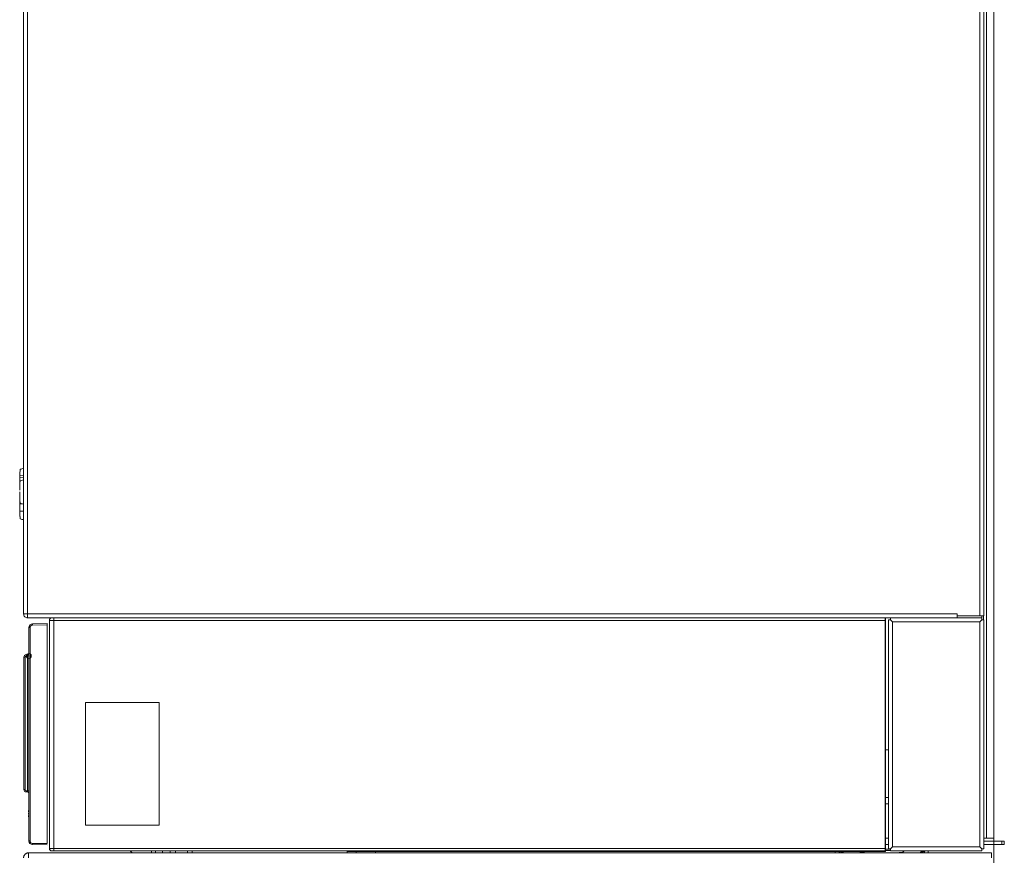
# Model space of a CAD drawing. Header units: millimetres. Extents: x 17747 to 112039, y -74980 to 446921.
# Tile 257 of 263: x 55044 to 55445, y 220271 to 220612. Entities that reach past the tile are written whole.
import ezdxf

# ---------------------------------------------------------------- set-up
doc = ezdxf.new("R2010")
doc.units = ezdxf.units.MM
doc.linetypes.add('phl_thick', pattern=[0])
doc.layers.add('UT_POPIS - OBECNĚ', color=7, linetype='Continuous', lineweight=5)
doc.layers.add('UT_ZARIZENI - ZDROJ TEPLA', color=3, linetype='Continuous', lineweight=35)

msp = doc.modelspace()

# ---------------------------------------------------------------- linework, layer by layer
at = {"layer": 'UT_POPIS - OBECNĚ', "linetype": 'phl_thick'}
msp.add_line((55441.13, 219334), (55441.13, 221434), dxfattribs=at)
at = {"layer": 'UT_ZARIZENI - ZDROJ TEPLA', "lineweight": 13}
for p, q in [((55045.38, 220369.87), (55045.38, 221120.27)), ((55046.98, 221120.27), (55046.98, 220369.87)), ((55435.38, 220369.07), (55435.38, 221120.27)), ((55436.98, 221121.06), (55436.98, 220369.07)), ((55438.13, 220278.42), (55438.13, 221112.92)), ((55441.13, 220278.42), (55441.13, 221039.42)), ((55043.99, 220428.87), (55045.37, 220429.24)), ((55045.37, 220429.24), (55045.37, 220426.25)), ((55045.37, 220429.24), (55045.37, 220429.24)), ((55043.77, 220424.11), (55043.77, 220424.11)), ((55043.79, 220425.36), (55045.37, 220425.5)), ((55043.82, 220426.39), (55045.37, 220426.25)), ((55045.37, 220424.55), (55043.97, 220424.17)), ((55045.37, 220424.55), (55045.37, 220414.7)), ((55043.77, 220419.62), (55043.77, 220419.62)), ((55043.77, 220419.62), (55043.77, 220419.62)), ((55043.77, 220419.62), (55043.77, 220419.62)), ((55043.8, 220422.51), (55043.85, 220422.51)), ((55043.79, 220414.64), (55045.15, 220414.76)), ((55043.82, 220415.67), (55043.93, 220415.66)), ((55043.85, 220416.77), (55043.85, 220416.77)), ((55043.97, 220415.08), (55043.97, 220415.08)), ((55043.97, 220415.08), (55045.37, 220414.7)), ((55043.97, 220415.08), (55045.37, 220414.7)), ((55043.97, 220415.08), (55043.97, 220415.08)), ((55043.97, 220415.08), (55043.97, 220415.08)), ((55043.97, 220415.08), (55043.97, 220415.08)), ((55043.97, 220415.08), (55043.97, 220415.08)), ((55043.97, 220415.08), (55043.97, 220415.08)), ((55043.77, 220413.39), (55043.77, 220413.39)), ((55043.8, 220411.79), (55045.37, 220411.79)), ((55045.37, 220414.7), (55045.37, 220414.7)), ((55043.99, 220408.65), (55043.99, 220408.65)), ((55045.38, 220369.87), (55046.98, 220369.87)), ((55046.98, 220369.87), (55426.18, 220369.87)), ((55047, 220368.27), (55046.98, 220368.27)), ((55426.18, 220368.27), (55047, 220368.27)), ((55055.88, 220367.27), (55055.88, 220274.27)), ((55055.88, 220367.27), (55057.68, 220367.27)), ((55057.68, 220368.27), (55057.68, 220367.27)), ((55057.68, 220274.57), (55057.68, 220367.27)), ((55057.68, 220367.27), (55079.88, 220367.27)), ((55079.88, 220367.27), (55080.48, 220367.27)), ((55080.48, 220367.27), (55396.82, 220367.27)), ((55396.82, 220367.27), (55396.82, 220274.27)), ((55396.98, 220368.27), (55396.98, 220332.16)), ((55398.99, 220367.46), (55398.19, 220367.46)), ((55398.19, 220274.07), (55398.19, 220367.46)), ((55398.99, 220367.47), (55398.99, 220368.27)), ((55398.99, 220368.27), (55436.18, 220368.27)), ((55399.79, 220366.67), (55398.99, 220367.47)), ((55399.79, 220366.67), (55398.99, 220367.46)), ((55399.79, 220366.67), (55399.79, 220274.87)), ((55435.38, 220366.67), (55399.79, 220366.67)), ((55426.18, 220369.87), (55426.18, 220369.87)), ((55426.18, 220369.87), (55426.18, 220369.07)), ((55426.18, 220368.27), (55426.18, 220369.87)), ((55426.18, 220369.07), (55435.38, 220369.07)), ((55436.18, 220369.07), (55426.18, 220369.07)), ((55436.98, 220369.07), (55435.38, 220369.07)), ((55435.38, 220366.67), (55436.18, 220367.47)), ((55435.38, 220366.67), (55436.18, 220367.46)), ((55435.38, 220274.87), (55435.38, 220366.67)), ((55436.18, 220369.07), (55436.18, 220369.07)), ((55436.18, 220368.27), (55436.18, 220369.07)), ((55436.18, 220367.47), (55436.18, 220368.27)), ((55436.18, 220367.46), (55436.98, 220367.46)), ((55436.88, 220367.46), (55436.88, 220369.07)), ((55436.98, 220367.46), (55436.98, 220274.07)), ((55047.5, 220364.36), (55048, 220364.36)), ((55047.5, 220364.36), (55047.5, 220277.32)), ((55047.5, 220364.36), (55047.5, 220353.76)), ((55047.5, 220364.36), (55047.5, 220364.36)), ((55048, 220277.32), (55048, 220364.36)), ((55055, 220365.94), (55048.98, 220365.86)), ((55048.98, 220365.86), (55048.98, 220365.86)), ((55055, 220365.44), (55048.98, 220365.36)), ((55055, 220276.24), (55055, 220365.44)), ((55045.5, 220352.25), (55045.5, 220298.3)), ((55046, 220352.25), (55045.5, 220352.25)), ((55046, 220298.3), (55046, 220352.25)), ((55047.01, 220353.26), (55046.49, 220353.25)), ((55046.49, 220352.75), (55047.01, 220352.76)), ((55047.01, 220297.79), (55047.01, 220352.76)), ((55047.01, 220352.76), (55047.5, 220352.76)), ((55047.5, 220352.76), (55047.5, 220297.79)), ((55100.63, 220333.77), (55070.63, 220333.77)), ((55070.63, 220333.77), (55070.63, 220283.77)), ((55100.63, 220283.77), (55100.63, 220333.77)), ((55396.98, 220332.16), (55396.98, 220328.92)), ((55396.98, 220328.92), (55396.98, 220275.92)), ((55396.98, 220314.47), (55398.19, 220314.47)), ((55046, 220298.3), (55045.5, 220298.3)), ((55047.01, 220297.79), (55046.49, 220297.8)), ((55046.49, 220297.3), (55047.01, 220297.29)), ((55047.5, 220297.79), (55047.01, 220297.79)), ((55047.5, 220296.79), (55047.5, 220277.32)), ((55396.98, 220294.97), (55398.19, 220294.97)), ((55396.98, 220292.47), (55398.19, 220292.47)), ((55047.5, 220289.7), (55047.34, 220289.7)), ((55047.34, 220289.7), (55047.34, 220289.22)), ((55047.5, 220289.22), (55047.34, 220289.22)), ((55047.5, 220288.69), (55047.34, 220288.69)), ((55047.34, 220288.69), (55047.34, 220288.21)), ((55047.5, 220288.21), (55047.34, 220288.21)), ((55047.5, 220287.7), (55047.34, 220287.7)), ((55047.34, 220287.7), (55047.34, 220287.22)), ((55047.5, 220287.22), (55047.34, 220287.22)), ((55070.63, 220283.77), (55100.63, 220283.77)), ((55396.98, 220278.42), (55398.19, 220278.42)), ((55438.13, 220278.42), (55436.98, 220278.42)), ((55438.13, 220278.42), (55441.13, 220278.42)), ((55048, 220277.32), (55047.5, 220277.32)), ((55047.5, 220277.32), (55047.5, 220277.32)), ((55048.98, 220276.32), (55055, 220276.24)), ((55048.98, 220275.82), (55055, 220275.74)), ((55048.98, 220275.82), (55048.98, 220275.82)), ((55055.88, 220274.27), (55055.88, 220274.27)), ((55057.68, 220274.27), (55057.68, 220274.57)), ((55057.68, 220274.27), (55396.82, 220274.27)), ((55396.98, 220275.92), (55398.19, 220275.92)), ((55396.98, 220275.92), (55396.98, 220272.97)), ((55399.79, 220274.87), (55398.99, 220274.07)), ((55399.79, 220274.87), (55398.99, 220274.07)), ((55399.23, 220274.3), (55399.22, 220274.3)), ((55399.79, 220274.87), (55435.38, 220274.87)), ((55435.38, 220274.87), (55436.18, 220274.07)), ((55435.38, 220274.87), (55436.18, 220274.07)), ((55435.94, 220274.3), (55435.94, 220274.3)), ((55444.38, 220277.17), (55436.98, 220277.17)), ((55444.38, 220275.92), (55436.98, 220275.92)), ((55444.38, 220277.17), (55445.38, 220277.17)), ((55444.38, 220275.92), (55444.38, 220277.17)), ((55444.38, 220275.92), (55445.38, 220275.92)), ((55445.38, 220275.92), (55445.38, 220277.17)), ((55047.38, 220272.47), (55047.4, 220272.47)), ((55440.13, 220272.47), (55047.4, 220272.47)), ((55057.97, 220273.27), (55057.68, 220273.27)), ((55059.78, 220273.25), (55057.97, 220273.27)), ((55396.84, 220273.27), (55057.97, 220273.27)), ((55060.12, 220273.27), (55059.78, 220273.25)), ((55088.83, 220273.27), (55089.63, 220272.47)), ((55097.55, 220273.27), (55097.56, 220272.47)), ((55099.17, 220272.47), (55099.18, 220273.27)), ((55102.08, 220272.47), (55102.08, 220273.27)), ((55105.13, 220272.47), (55105.13, 220273.27)), ((55107.38, 220272.47), (55107.38, 220273.27)), ((55112.19, 220272.47), (55112.18, 220273.27)), ((55114.14, 220273.27), (55114.15, 220272.47)), ((55178.84, 220272.97), (55177.32, 220272.97)), ((55177.32, 220272.97), (55177.32, 220272.47)), ((55178.83, 220273.27), (55178.84, 220272.97)), ((55178.84, 220272.97), (55179.67, 220272.97)), ((55179.65, 220273.27), (55179.67, 220272.97)), ((55179.67, 220272.97), (55201.88, 220272.97)), ((55180.99, 220272.47), (55180.99, 220272.97)), ((55188.86, 220272.47), (55188.86, 220272.97)), ((55201.88, 220272.97), (55201.93, 220273.27)), ((55201.88, 220272.97), (55202.31, 220272.97)), ((55202.36, 220273.27), (55202.31, 220272.97)), ((55202.31, 220272.97), (55206.24, 220272.97)), ((55206.29, 220273.27), (55206.24, 220272.97)), ((55206.24, 220272.97), (55220.04, 220272.97)), ((55220.04, 220272.97), (55219.99, 220273.27)), ((55220.04, 220272.97), (55223.97, 220272.97)), ((55223.92, 220273.27), (55223.97, 220272.97)), ((55223.97, 220272.97), (55224.4, 220272.97)), ((55224.35, 220273.27), (55224.4, 220272.97)), ((55224.4, 220272.97), (55232.96, 220272.97)), ((55232.96, 220272.97), (55233.01, 220273.27)), ((55232.96, 220272.97), (55233.35, 220272.97)), ((55233.41, 220273.27), (55233.35, 220272.97)), ((55233.35, 220272.97), (55238.28, 220272.97)), ((55238.33, 220273.27), (55238.28, 220272.97)), ((55238.28, 220272.97), (55250.07, 220272.97)), ((55250.07, 220272.97), (55250.02, 220273.27)), ((55250.07, 220272.97), (55255, 220272.97)), ((55254.94, 220273.27), (55255, 220272.97)), ((55255, 220272.97), (55255.39, 220272.97)), ((55255.34, 220273.27), (55255.39, 220272.97)), ((55255.39, 220272.97), (55263.96, 220272.97)), ((55263.96, 220272.97), (55264.01, 220273.27)), ((55263.96, 220272.97), (55264.35, 220272.97)), ((55264.41, 220273.27), (55264.35, 220272.97)), ((55264.35, 220272.97), (55269.28, 220272.97)), ((55269.33, 220273.27), (55269.28, 220272.97)), ((55269.28, 220272.97), (55281.07, 220272.97)), ((55281.07, 220272.97), (55281.02, 220273.27)), ((55281.07, 220272.97), (55286, 220272.97)), ((55285.94, 220273.27), (55286, 220272.97)), ((55286, 220272.97), (55286.39, 220272.97)), ((55286.34, 220273.27), (55286.39, 220272.97)), ((55286.39, 220272.97), (55294.96, 220272.97)), ((55294.96, 220272.97), (55295.01, 220273.27)), ((55294.96, 220272.97), (55295.35, 220272.97)), ((55295.41, 220273.27), (55295.35, 220272.97)), ((55295.35, 220272.97), (55300.28, 220272.97)), ((55300.33, 220273.27), (55300.28, 220272.97)), ((55300.28, 220272.97), (55313.07, 220272.97)), ((55313.07, 220272.97), (55313.02, 220273.27)), ((55313.07, 220272.97), (55318, 220272.97)), ((55317.94, 220273.27), (55318, 220272.97)), ((55318, 220272.97), (55318.39, 220272.97)), ((55318.34, 220273.27), (55318.39, 220272.97)), ((55318.39, 220272.97), (55331.71, 220272.97)), ((55331.71, 220272.97), (55331.76, 220273.27)), ((55331.71, 220272.97), (55331.84, 220272.97)), ((55331.89, 220273.27), (55331.84, 220272.97)), ((55331.84, 220272.97), (55354.02, 220272.97)), ((55353.96, 220273.27), (55354.02, 220272.97)), ((55354.02, 220272.97), (55354.14, 220272.97)), ((55354.09, 220273.27), (55354.14, 220272.97)), ((55354.14, 220272.97), (55367.41, 220272.97)), ((55367.41, 220272.97), (55367.46, 220273.27)), ((55367.41, 220272.97), (55367.9, 220272.97)), ((55367.95, 220273.27), (55367.9, 220272.97)), ((55367.9, 220272.97), (55369.87, 220272.97)), ((55369.87, 220272.97), (55369.92, 220273.27)), ((55369.87, 220272.97), (55386.89, 220272.97)), ((55376.38, 220272.47), (55376.38, 220272.97)), ((55386.89, 220272.97), (55386.84, 220273.27)), ((55386.89, 220272.97), (55387.88, 220272.97)), ((55387.88, 220272.97), (55387.83, 220273.27)), ((55387.88, 220272.97), (55388.28, 220272.97)), ((55388.28, 220272.97), (55388.23, 220273.27)), ((55388.28, 220272.97), (55390.27, 220272.97)), ((55390.21, 220273.27), (55390.27, 220272.97)), ((55390.27, 220272.97), (55390.39, 220272.97)), ((55390.34, 220273.27), (55390.39, 220272.97)), ((55390.39, 220272.97), (55396.94, 220272.97)), ((55396.94, 220273.27), (55396.84, 220273.27)), ((55396.94, 220272.97), (55396.94, 220273.27)), ((55396.94, 220272.97), (55396.98, 220272.97)), ((55398.99, 220274.07), (55398.19, 220274.07)), ((55398.99, 220274.07), (55398.99, 220273.27)), ((55398.99, 220274.07), (55398.99, 220274.07)), ((55436.18, 220273.27), (55398.99, 220273.27)), ((55413.02, 220273.16), (55413.02, 220273.27)), ((55414.38, 220272.47), (55414.38, 220273.27)), ((55436.18, 220274.07), (55436.18, 220274.07)), ((55436.18, 220274.07), (55436.18, 220273.27)), ((55436.18, 220274.07), (55436.98, 220274.07)), ((55440.13, 220270.47), (55440.13, 220272.47))]:
    msp.add_line(p, q, dxfattribs=at)
msp.add_circle((55047.5, 220352.76), 1, dxfattribs=at)
for centre, radius, start, end in [((55056.88, 220367.27), 1, 90, 180), ((55056.88, 220367.27), 1, 90, 90.0012), ((55049, 220364.36), 1, 90.7639, 180), ((55046.5, 220352.25), 0.5, 91, 180), ((55047, 220353.76), 0.5, 271, 360), ((55046.5, 220298.3), 0.5, 180, 269), ((55047, 220296.79), 0.5, 360, 89), ((55049, 220277.32), 1, 180, 269.2361), ((55055, 220276.24), 0.5, 270, 270), ((55056.88, 220274.27), 1, 180, 223.2776), ((55056.88, 220274.27), 1, 181.6503, 222.7542), ((55056.88, 220274.27), 1, 226.7211, 270), ((55056.88, 220274.27), 1, 227.2074, 269.9988)]:
    msp.add_arc(centre, radius, start, end, dxfattribs=at)
for centre, major_axis, ratio, start_param, end_param in [((55095.77, 220424.11), (-36.77, -36.77), 0.999995, 5.406308, 5.454066), ((55095.77, 220424.75), (-51.57, -6.91), 0.964761, 6.063038, 6.063111), ((55095.77, 220419.63), (-51.01, -10.09), 0.999984, 6.000371, 6.073393), ((55095.77, 220424.19), (-2.28, -52.62), 0.987237, 4.777398, 4.77751), ((55095.77, 220419.63), (-36.82, -36.72), 0.999996, 5.499118, 5.586694), ((55095.77, 220419.62), (-50.14, -13.77), 0.99999, 6.030644, 6.102823), ((55095.77, 220419.62), (13.77, -50.15), 0.99999, 4.459839, 4.499347), ((55095.77, 220424.11), (36.77, -36.77), 0.999995, 3.969747, 3.97015), ((55095.77, 220413.39), (-36.77, -36.77), 0.999995, 5.437862, 5.454022), ((55095.77, 220419.62), (-13.77, -50.15), 0.99999, 5.035194, 5.067866), ((55095.77, 220420.49), (-6.95, -54.04), 0.953627, 4.933936, 4.93396), ((55095.77, 220413.47), (-2.28, -52.62), 0.987237, 4.777354, 4.777465), ((55095.77, 220413.39), (36.77, -36.77), 0.999995, 3.969703, 4.018417), ((55048.99, 220365.36), (-0.007, 0.5), 0.013331, 0, 1.570619), ((55055, 220365.44), (0, 0.5), 0.00001, 4.712405, 6.282697), ((55046.5, 220352.75), (-0.009, 0.5), 0.017449, 0, 1.570492), ((55046.5, 220297.8), (-0.009, -0.5), 0.017449, 4.712694, 6.283185), ((55047.5, 220297.79), (0, 1), 0.00001, 3.140635, 4.711764), ((55048.99, 220276.32), (-0.007, -0.5), 0.013331, 4.712567, 6.283185)]:
    msp.add_ellipse(centre, major_axis=major_axis, ratio=ratio, start_param=start_param, end_param=end_param, dxfattribs=at)
for points in [[(55043.99, 220428.87), (55044.45, 220428.99), (55044.91, 220429.12), (55045.37, 220429.24)], [(55043.8, 220422.51), (55043.81, 220422.3), (55043.81, 220422.08), (55043.82, 220421.87)], [(55045.37, 220420.92), (55045.37, 220420.92), (55045.37, 220420.92), (55045.37, 220420.92)], [(55045.37, 220408.27), (55044.91, 220408.4), (55044.45, 220408.52), (55043.99, 220408.64)], [(55378.43, 220272.47), (55378.27, 220272.61), (55378.09, 220272.78), (55377.92, 220272.97)], [(55387.25, 220272.56), (55386.8, 220272.53), (55386.36, 220272.49), (55385.95, 220272.47)], [(55403.46, 220272.56), (55403.87, 220272.53), (55404.28, 220272.5), (55404.69, 220272.47)], [(55408.93, 220273.27), (55410.41, 220273.2), (55411.77, 220273.16), (55413.02, 220273.16)], [(55413.02, 220273.16), (55412.78, 220272.89), (55412.54, 220272.66), (55412.32, 220272.47)]]:
    msp.add_open_spline(points, degree=3, dxfattribs=at)
for points, knots in [([(55043.79, 220425.36), (55043.79, 220425.35), (55043.79, 220425.26), (55043.78, 220424.91), (55043.78, 220424.76), (55043.78, 220424.5), (55043.77, 220424.32), (55043.77, 220424.11)], [0, 0, 0, 0, 0.1217123, 0.1217123, 0.1947758, 0.1947758, 0.2993887, 0.2993887, 0.2993887, 0.2993887]), ([(55043.79, 220423.01), (55043.79, 220423.01), (55043.79, 220423.05), (55043.78, 220423.12), (55043.78, 220423.19), (55043.78, 220423.34), (55043.78, 220423.45), (55043.78, 220423.76), (55043.77, 220423.93), (55043.77, 220424.11)], [0, 0, 0, 0, 0.0848762, 0.0848762, 0.2092396, 0.2092396, 0.3020322, 0.3020322, 0.3769208, 0.3769208, 0.3769208, 0.3769208]), ([(55043.77, 220424.11), (55043.77, 220423.88), (55043.78, 220423.62), (55043.78, 220423.08), (55043.79, 220422.79), (55043.8, 220422.51)], [0, 0, 0, 0, 0.0846891, 0.0846891, 0.1690443, 0.1690443, 0.1690443, 0.1690443]), ([(55043.82, 220426.39), (55043.82, 220426.39), (55043.82, 220426.38), (55043.82, 220426.35), (55043.82, 220426.33), (55043.82, 220426.28), (55043.82, 220426.25), (55043.82, 220426.18), (55043.81, 220426.14), (55043.81, 220426.01), (55043.81, 220425.94), (55043.8, 220425.81), (55043.8, 220425.74), (55043.8, 220425.61), (55043.79, 220425.57), (55043.79, 220425.5), (55043.79, 220425.46), (55043.79, 220425.42), (55043.79, 220425.4), (55043.79, 220425.36), (55043.79, 220425.36), (55043.79, 220425.36)], [0.00040577, 0.00040577, 0.00040577, 0.00040577, 0.00278974, 0.00278974, 0.00494138, 0.00494138, 0.00713837, 0.00713837, 0.00860364, 0.00860364, 0.00999296, 0.00999296, 0.01140089, 0.01140089, 0.01289168, 0.01289168, 0.01504914, 0.01504914, 0.01670823, 0.01670823, 0.01845242, 0.01845242, 0.01845242, 0.01845242]), ([(55045.37, 220426.25), (55045.37, 220426.25), (55045.37, 220426.25), (55045.37, 220426.25), (55045.37, 220426.24), (55045.37, 220426.22), (55045.37, 220426.2), (55045.37, 220426.17), (55045.37, 220426.14), (55045.37, 220426.09), (55045.37, 220426.03), (55045.37, 220425.96), (55045.37, 220425.88), (55045.37, 220425.81), (55045.37, 220425.73), (55045.37, 220425.66), (55045.37, 220425.62), (55045.37, 220425.58), (55045.37, 220425.55), (55045.37, 220425.52), (55045.37, 220425.5), (55045.37, 220425.5)], [0.0052857, 0.0052857, 0.0052857, 0.0052857, 0.062028, 0.062028, 0.062028, 0.1844452, 0.1844452, 0.1844452, 0.3267341, 0.3267341, 0.3267341, 0.4964021, 0.4964021, 0.4964021, 0.6712593, 0.6712593, 0.6712593, 0.8152599, 0.8152599, 0.8152599, 0.9967312, 0.9967312, 0.9967312, 0.9967312]), ([(55045.37, 220425.5), (55045.37, 220425.49), (55045.37, 220425.44), (55045.37, 220425.24), (55045.37, 220424.82), (55045.37, 220424.55)], [0, 0, 0, 0, 0.1176074, 0.3539879, 0.5818878, 0.5818878, 0.5818878, 0.5818878]), ([(55043.82, 220421.89), (55043.82, 220421.89), (55043.82, 220421.9), (55043.82, 220421.96), (55043.82, 220421.99), (55043.81, 220422.07), (55043.81, 220422.12), (55043.81, 220422.19), (55043.81, 220422.24), (55043.81, 220422.32), (55043.8, 220422.37), (55043.8, 220422.41)], [0, 0, 0, 0, 0.0215596, 0.0215596, 0.0410291, 0.0410291, 0.0696393, 0.0696393, 0.1025496, 0.1025496, 0.1354944, 0.1354944, 0.1354944, 0.1354944]), ([(55043.82, 220415.67), (55043.82, 220415.67), (55043.82, 220415.67), (55043.82, 220415.63), (55043.82, 220415.61), (55043.82, 220415.56), (55043.82, 220415.53), (55043.82, 220415.46), (55043.81, 220415.42), (55043.81, 220415.29), (55043.81, 220415.23), (55043.8, 220415.09), (55043.8, 220415.02), (55043.8, 220414.89), (55043.79, 220414.85), (55043.79, 220414.78), (55043.79, 220414.75), (55043.79, 220414.7), (55043.79, 220414.68), (55043.79, 220414.64), (55043.79, 220414.64), (55043.79, 220414.64)], [0.00040577, 0.00040577, 0.00040577, 0.00040577, 0.00278982, 0.00278982, 0.00494151, 0.00494151, 0.00713855, 0.00713855, 0.00860385, 0.00860385, 0.00999319, 0.00999319, 0.01140115, 0.01140115, 0.01289196, 0.01289196, 0.01504941, 0.01504941, 0.01670852, 0.01670852, 0.01845273, 0.01845273, 0.01845273, 0.01845273]), ([(55043.79, 220414.64), (55043.79, 220414.63), (55043.79, 220414.54), (55043.78, 220414.19), (55043.78, 220414.04), (55043.78, 220413.78), (55043.77, 220413.6), (55043.77, 220413.39)], [0, 0, 0, 0, 0.1217401, 0.1217401, 0.1948271, 0.1948271, 0.2995376, 0.2995376, 0.2995376, 0.2995376]), ([(55043.79, 220412.29), (55043.79, 220412.29), (55043.79, 220412.33), (55043.78, 220412.41), (55043.78, 220412.47), (55043.78, 220412.62), (55043.78, 220412.73), (55043.78, 220413.04), (55043.77, 220413.21), (55043.77, 220413.39)], [0, 0, 0, 0, 0.077058, 0.077058, 0.1705247, 0.1705247, 0.2405731, 0.2405731, 0.297226, 0.297226, 0.297226, 0.297226]), ([(55043.77, 220413.39), (55043.77, 220413.16), (55043.78, 220412.9), (55043.78, 220412.36), (55043.79, 220412.08), (55043.8, 220411.79)], [0, 0, 0, 0, 0.0845468, 0.0845468, 0.1687634, 0.1687634, 0.1687634, 0.1687634]), ([(55043.8, 220411.79), (55043.81, 220411.55), (55043.82, 220411.29), (55043.84, 220410.8), (55043.85, 220410.56), (55043.88, 220410.1), (55043.9, 220409.79), (55043.94, 220409.29), (55043.95, 220409.08), (55043.98, 220408.82), (55043.98, 220408.75), (55043.99, 220408.64), (55043.99, 220408.64), (55043.99, 220408.65)], [0, 0, 0, 0, 0.0749787, 0.0749787, 0.1499656, 0.1499656, 0.2240274, 0.2240274, 0.2742017, 0.2742017, 0.3043825, 0.3043825, 0.3488177, 0.3488177, 0.3488177, 0.3488177]), ([(55043.82, 220411.17), (55043.82, 220411.17), (55043.82, 220411.19), (55043.82, 220411.24), (55043.82, 220411.27), (55043.81, 220411.35), (55043.81, 220411.4), (55043.81, 220411.48), (55043.81, 220411.52), (55043.81, 220411.6), (55043.8, 220411.65), (55043.8, 220411.69)], [0, 0, 0, 0, 0.0215601, 0.0215601, 0.0410303, 0.0410303, 0.0696417, 0.0696417, 0.1025537, 0.1025537, 0.1355, 0.1355, 0.1355, 0.1355]), ([(55045.37, 220414.7), (55045.37, 220414.65), (55045.37, 220414.46), (55045.37, 220413.65), (55045.37, 220412.42), (55045.37, 220411.79)], [0.1607042, 0.1607042, 0.1607042, 0.1607042, 0.3539879, 0.6399924, 1, 1, 1, 1]), ([(55045.37, 220411.79), (55045.37, 220411.12), (55045.37, 220410.38), (55045.37, 220409.76), (55045.37, 220409.31), (55045.37, 220408.93), (55045.37, 220408.68), (55045.37, 220408.49), (55045.37, 220408.38), (55045.37, 220408.32), (55045.37, 220408.29), (55045.37, 220408.27), (55045.37, 220408.27)], [0, 0, 0, 0, 0.3808008, 0.3808008, 0.3808008, 0.6585095, 0.6585095, 0.6585095, 0.8815524, 0.8815524, 0.8815524, 0.9853268, 0.9853268, 0.9853268, 0.9853268]), ([(55045.38, 220369.87), (55045.38, 220369.66), (55045.42, 220369.45), (55045.58, 220369.06), (55045.7, 220368.88), (55045.99, 220368.59), (55046.17, 220368.47), (55046.56, 220368.31), (55046.77, 220368.27), (55046.98, 220368.27)], [0, 0, 0, 0, 0.25, 0.25, 0.5, 0.5, 0.75, 0.75, 1, 1, 1, 1]), ([(55046.98, 220369.87), (55046.98, 220369.23), (55046.99, 220368.61), (55046.99, 220368.37), (55046.99, 220368.3), (55047, 220368.27), (55047, 220368.27)], [0, 0, 0, 0, 0.764564, 0.764564, 0.764564, 1, 1, 1, 1]), ([(55396.82, 220367.27), (55396.82, 220367.53), (55396.82, 220367.79), (55396.83, 220367.97), (55396.83, 220368.16), (55396.84, 220368.27), (55396.84, 220368.27)], [0, 0, 0, 0, 0.5, 0.5, 0.5, 0.9999991, 0.9999991, 0.9999991, 0.9999991]), ([(55048.98, 220365.86), (55048.59, 220365.85), (55048.21, 220365.69), (55047.66, 220365.13), (55047.5, 220364.75), (55047.5, 220364.36)], [0, 0, 0, 0, 0.5, 0.5, 1, 1, 1, 1]), ([(55048.98, 220365.86), (55048.56, 220365.85), (55048.18, 220365.66), (55047.94, 220365.41), (55047.9, 220365.37), (55047.87, 220365.33), (55047.83, 220365.29), (55047.59, 220364.99), (55047.5, 220364.64), (55047.5, 220364.36)], [0, 0, 0, 0, 0.434403, 0.434403, 0.434403, 0.5, 0.5, 0.5, 1, 1, 1, 1]), ([(55046.49, 220353.25), (55046.23, 220353.24), (55045.97, 220353.13), (55045.79, 220352.95), (55045.61, 220352.77), (55045.5, 220352.51), (55045.5, 220352.25)], [0, 0, 0, 0, 0.5, 0.5, 0.5, 1, 1, 1, 1]), ([(55047.01, 220352.76), (55047.02, 220352.89), (55047.02, 220353.02), (55047.02, 220353.11), (55047.02, 220353.2), (55047.02, 220353.26), (55047.01, 220353.26)], [0, 0, 0, 0, 0.500012, 0.500012, 0.500012, 1, 1, 1, 1]), ([(55045.5, 220298.3), (55045.5, 220298.04), (55045.61, 220297.78), (55045.97, 220297.41), (55046.23, 220297.3), (55046.49, 220297.3)], [0, 0, 0, 0, 0.5, 0.5, 1, 1, 1, 1]), ([(55047.01, 220297.29), (55047.02, 220297.29), (55047.02, 220297.34), (55047.02, 220297.43), (55047.02, 220297.53), (55047.02, 220297.66), (55047.01, 220297.79)], [0, 0, 0, 0, 0.500012, 0.500012, 0.500012, 1, 1, 1, 1]), ([(55047.5, 220277.32), (55047.5, 220276.93), (55047.66, 220276.54), (55048.21, 220275.99), (55048.59, 220275.82), (55048.98, 220275.82)], [0, 0, 0, 0, 0.5, 0.5, 1, 1, 1, 1]), ([(55047.5, 220277.32), (55047.5, 220277.03), (55047.59, 220276.69), (55047.83, 220276.38), (55047.87, 220276.34), (55047.9, 220276.3), (55047.94, 220276.26), (55048.18, 220276.01), (55048.56, 220275.82), (55048.98, 220275.82)], [0, 0, 0, 0, 0.5, 0.5, 0.5, 0.565585, 0.565585, 0.565585, 1, 1, 1, 1]), ([(55055.88, 220274.27), (55055.88, 220274.27), (55055.97, 220274.27), (55056.37, 220274.27), (55056.97, 220274.27), (55057.44, 220274.27), (55057.68, 220274.27)], [0, 0, 0, 0, 0.249993, 0.499997, 0.75, 1, 1, 1, 1]), ([(55056.88, 220273.27), (55056.61, 220273.27), (55056.35, 220273.37), (55056.17, 220273.56), (55055.98, 220273.74), (55055.88, 220274), (55055.88, 220274.27)], [0, 0, 0, 0, 0.5, 0.5, 0.5, 1, 1, 1, 1]), ([(55057.68, 220274.27), (55057.68, 220274), (55057.68, 220273.74), (55057.68, 220273.56), (55057.68, 220273.38), (55057.68, 220273.27), (55057.68, 220273.27)], [0, 0, 0, 0, 0.500351, 0.500351, 0.500351, 1, 1, 1, 1]), ([(55396.82, 220274.27), (55396.82, 220274), (55396.82, 220273.74), (55396.83, 220273.56), (55396.83, 220273.38), (55396.84, 220273.27), (55396.84, 220273.27)], [0, 0, 0, 0, 0.50037, 0.50037, 0.50037, 1, 1, 1, 1]), ([(55047.38, 220272.47), (55047.24, 220272.47), (55046.98, 220272.44), (55046.73, 220272.36), (55046.49, 220272.26), (55046.26, 220272.14), (55046.05, 220271.97), (55045.87, 220271.79), (55045.7, 220271.58), (55045.58, 220271.35), (55045.48, 220271.11), (55045.4, 220270.86), (55045.38, 220270.6), (55045.38, 220270.47)], [0, 0, 0, 0, 0.125, 0.25, 0.25, 0.375, 0.5, 0.5, 0.625, 0.75, 0.75, 0.875, 1, 1, 1, 1]), ([(55047.4, 220272.47), (55047.39, 220272.47), (55047.39, 220272), (55047.38, 220271.31), (55047.38, 220271.05), (55047.38, 220270.76), (55047.38, 220270.47)], [0, 0, 0, 0, 0.72308, 0.72308, 0.72308, 1, 1, 1, 1]), ([(55057.68, 220273.27), (55057.47, 220273.27), (55057.26, 220273.27), (55057.11, 220273.27), (55056.95, 220273.27), (55056.88, 220273.27), (55056.88, 220273.27)], [0, 0, 0, 0, 0.499999, 0.499999, 0.499999, 1, 1, 1, 1]), ([(55380.36, 220272.47), (55380.18, 220272.5), (55380, 220272.54), (55379.82, 220272.57), (55379.3, 220272.69), (55378.81, 220272.82), (55378.35, 220272.97)], [0.4195903, 0.4195903, 0.4195903, 0.4195903, 0.5295235, 0.5295235, 0.5295235, 0.8528723, 0.8528723, 0.8528723, 0.8528723]), ([(55386.52, 220272.97), (55386.55, 220272.92), (55386.59, 220272.87), (55386.73, 220272.74), (55386.83, 220272.67), (55387.11, 220272.56), (55387.25, 220272.56), (55387.3, 220272.56)], [-0.02713278, -0.02713278, -0.02713278, -0.02713278, -0.02203393, -0.02203393, -0.01331166, -0.01331166, -0.00027583, -0.00027583, -0.00027583, -0.00027583]), ([(55403.46, 220272.56), (55400.76, 220272.52), (55398.04, 220272.49), (55392.71, 220272.49), (55389.99, 220272.52), (55387.3, 220272.56)], [2.832253, 2.832253, 2.832253, 2.832253, 3.630765, 3.630765, 4.429277, 4.429277, 4.429277, 4.429277]), ([(55396.98, 220273.93), (55397.44, 220273.92), (55397.88, 220273.92), (55398.31, 220273.91), (55398.41, 220273.91), (55398.51, 220273.91), (55398.6, 220273.91), (55398.73, 220273.9), (55398.87, 220273.9), (55398.99, 220273.9)], [0.622242, 0.622242, 0.622242, 0.622242, 0.7261586, 0.7261586, 0.7261586, 0.75, 0.75, 0.75, 0.7832346, 0.7832346, 0.7832346, 0.7832346]), ([(55396.98, 220273.47), (55397.2, 220273.47), (55397.42, 220273.47), (55398.16, 220273.47), (55398.61, 220273.47), (55398.99, 220273.47)], [-0.4914847, -0.4914847, -0.4914847, -0.4914847, -0.4399533, -0.4399533, -0.3095118, -0.3095118, -0.3095118, -0.3095118]), ([(55404.38, 220273.27), (55404.37, 220273.22), (55404.35, 220273.17), (55404.29, 220273.04), (55404.22, 220272.93), (55404.02, 220272.74), (55403.92, 220272.67), (55403.64, 220272.56), (55403.5, 220272.56), (55403.46, 220272.56)], [0.02042092, 0.02042092, 0.02042092, 0.02042092, 0.03496982, 0.03496982, 0.06410113, 0.06410113, 0.08619318, 0.08619318, 0.11921137, 0.11921137, 0.11921137, 0.11921137]), ([(55410.39, 220272.47), (55410.4, 220272.47), (55410.41, 220272.47), (55410.42, 220272.47), (55410.48, 220272.48), (55410.54, 220272.5), (55410.6, 220272.51), (55410.64, 220272.51), (55410.67, 220272.52), (55410.7, 220272.53), (55410.73, 220272.53), (55410.77, 220272.54), (55410.79, 220272.54), (55410.93, 220272.57), (55411.08, 220272.61), (55411.26, 220272.65), (55411.4, 220272.69), (55411.56, 220272.72), (55411.72, 220272.77), (55411.86, 220272.81), (55412.01, 220272.85), (55412.17, 220272.89), (55412.31, 220272.94), (55412.45, 220272.98), (55412.6, 220273.03), (55412.73, 220273.07), (55412.87, 220273.11), (55413.01, 220273.16), (55413.01, 220273.16), (55413.01, 220273.16), (55413.02, 220273.16)], [0.4315391, 0.4315391, 0.4315391, 0.4315391, 0.4375, 0.4375, 0.4375, 0.46875, 0.46875, 0.46875, 0.484375, 0.484375, 0.484375, 0.5, 0.5, 0.5, 0.6346696, 0.6346696, 0.6346696, 0.7444151, 0.7444151, 0.7444151, 0.8386835, 0.8386835, 0.8386835, 0.9225179, 0.9225179, 0.9225179, 0.9987039, 0.9987039, 0.9987039, 1, 1, 1, 1])]:
    msp.add_open_spline(points, degree=3, knots=knots, dxfattribs=at)

doc.saveas('drawing.dxf')
